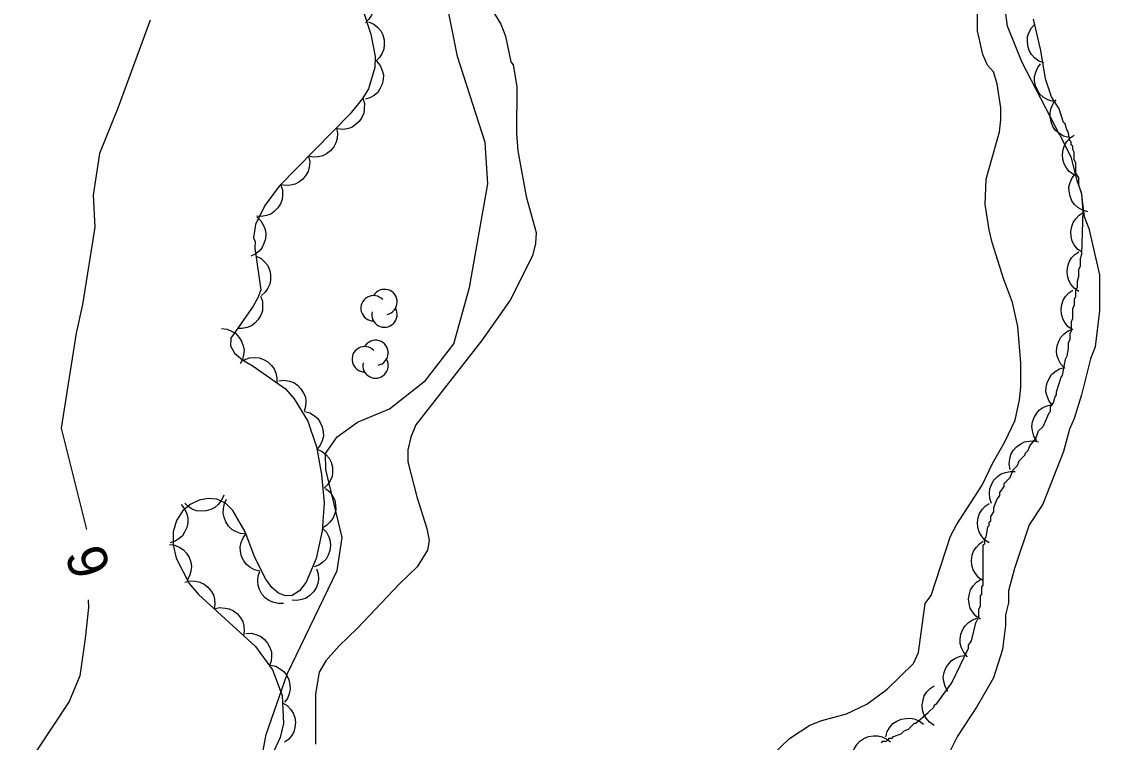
# Model space of a CAD drawing. Extents: x 282461 to 284471, y 5554090 to 5557646.
# Drawn here: x 284052.7 to 284134, y 5556165 to 5556219.4 of the extents above; entities that cross this region are included whole.
import ezdxf

# ---------------------------------------------------------------- set-up
doc = ezdxf.new("R2010")
doc.units = 0
for name, color, linetype in [('Niveau 1', 7, 'Continuous'), ('Niveau 2', 7, 'Continuous'), ('Niveau 4', 7, 'Continuous'), ('Niveau 44', 7, 'Continuous')]:
    doc.layers.add(name, color=color, linetype=linetype)

msp = doc.modelspace()

# ---------------------------------------------------------------- linework, layer by layer
at = {"layer": 'Niveau 1'}
for points in [[(284131, 5556210.83), (284128.15, 5556216.31), (284127.05, 5556219.05), (284126.73, 5556221.49), (284127.07, 5556223.67), (284129.67, 5556229.25), (284130.23, 5556230.71), (284129.64, 5556238.02), (284129.7, 5556240.07)], [(284069.18, 5556155.29), (284071.12, 5556165.58), (284072.7, 5556170.14), (284076.48, 5556177.96), (284076.87, 5556180.46), (284075.62, 5556185.59), (284075.61, 5556186.8), (284076.48, 5556188.06), (284078.02, 5556189.17), (284080.43, 5556190.18), (284083.15, 5556192.31), (284085.28, 5556195.08), (284086.46, 5556199.32), (284087.84, 5556207.16), (284087.65, 5556210.28), (284085.57, 5556216.78), (284084.51, 5556222.07)], [(284131, 5556210.83), (284131.82, 5556209.2), (284132.28, 5556207.4), (284132.62, 5556206.49), (284132.85, 5556204.68), (284133.19, 5556203.78), (284133.99, 5556200.28), (284133.99, 5556197.57), (284133.66, 5556194.85), (284133.32, 5556193.95), (284132.64, 5556191.23), (284132.08, 5556189.43), (284131.74, 5556188.63), (284131.29, 5556186.94), (284129.71, 5556182.98), (284128.7, 5556181.4), (284127.57, 5556178.12), (284127.12, 5556176.42), (284127.12, 5556175.52), (284126.9, 5556174.61), (284126.9, 5556173.82), (284126.68, 5556172.01), (284126, 5556169.86), (284124.76, 5556167.72), (284123.29, 5556165.45), (284122.61, 5556164.1)]]:
    msp.add_lwpolyline(points, dxfattribs=at)
at = {"layer": 'Niveau 2'}
for points in [[(284062.37, 5556219.52), (284059.94, 5556212.88), (284058.56, 5556209.45), (284058.08, 5556206.29), (284058.21, 5556203.88), (284057.28, 5556198.05), (284056.78, 5556195.88), (284055.65, 5556188.71), (284057.58, 5556181.05)], [(284057.7, 5556175.76), (284057.71, 5556175.18), (284057.46, 5556172.83), (284057.07, 5556170), (284056.25, 5556168.07), (284052.67, 5556162.64)]]:
    msp.add_lwpolyline(points, dxfattribs=at)
at = {"layer": 'Niveau 4'}
for points in [[(284114.91, 5556167.14), (284116.44, 5556167.87), (284117.97, 5556169.01), (284119.95, 5556170.93), (284120.34, 5556171.78), (284120.84, 5556175.46), (284121.3, 5556176.08), (284122.76, 5556180.55), (284123.21, 5556181.4), (284125.13, 5556184.4), (284125.92, 5556186.04), (284126.83, 5556187.62), (284127.62, 5556189.32), (284127.96, 5556190.85), (284128.07, 5556191.81), (284128.06, 5556193.62), (284127.83, 5556196.39), (284127.43, 5556198.2), (284126.75, 5556200), (284125.9, 5556202.72), (284125.67, 5556203.68), (284125.38, 5556205.6), (284125.44, 5556207.52), (284126.45, 5556211.09), (284126.56, 5556211.99), (284126.56, 5556212.9), (284126.28, 5556214.7), (284125.99, 5556215.61), (284125.54, 5556216.12), (284125.2, 5556216.91), (284124.8, 5556218.72), (284124.79, 5556221.88)], [(284087.87, 5556220.78), (284088.84, 5556219.2), (284089.18, 5556218.3), (284089.58, 5556216.38), (284089.75, 5556216.15), (284090.04, 5556214.51), (284090, 5556210.95), (284090.11, 5556209.65), (284090.75, 5556206.2), (284091.49, 5556203.49), (284091.44, 5556202.64), (284091.21, 5556201.73), (284089.53, 5556198.38), (284087.38, 5556195.31), (284082.42, 5556188.95), (284082.03, 5556188.04), (284081.8, 5556187.08), (284081.81, 5556186.17), (284082.49, 5556183.52), (284083.24, 5556181.14), (284083.41, 5556180.24), (284083.3, 5556179.5), (284082.51, 5556178.25), (284081.16, 5556176.94), (284077.99, 5556173.58), (284076.64, 5556172.28), (284075.62, 5556171.14), (284075.12, 5556170.29), (284074.84, 5556168.64), (284074.85, 5556164.85)], [(284109.31, 5556164.02), (284110.61, 5556165.27), (284112.14, 5556166.29), (284113.04, 5556166.63), (284114.91, 5556167.14)]]:
    msp.add_lwpolyline(points, dxfattribs=at)
at = {"layer": 'Niveau 44'}
for points in [[(284078.02, 5556222.26), (284078.41, 5556222.1), (284078.72, 5556221.84), (284078.95, 5556221.6), (284079.1, 5556221.29), (284079.21, 5556220.93), (284079.22, 5556220.55), (284079.2, 5556220.22), (284079.07, 5556219.9), (284078.88, 5556219.58), (284078.63, 5556219.32)], [(284078.44, 5556220.23), (284079.03, 5556218.46), (284079.36, 5556216.76), (284079.32, 5556215.93), (284078.84, 5556214.32), (284078.4, 5556213.6), (284077.46, 5556212.45), (284072.11, 5556206.97), (284071.03, 5556205.53), (284070.33, 5556204.09), (284070.18, 5556203.08), (284070.3, 5556202.8), (284070.28, 5556202.29), (284070.71, 5556199.16), (284070.5, 5556198.54), (284070.15, 5556197.92), (284068.45, 5556195.51), (284068.44, 5556194.93), (284068.73, 5556194.38), (284069.34, 5556193.86), (284070.14, 5556193.39), (284072.59, 5556191.68), (284073.23, 5556190.92), (284074.26, 5556189.23), (284074.92, 5556187.31), (284075.31, 5556185.22), (284075.51, 5556183.08), (284075.34, 5556180.97), (284074.89, 5556178.87), (284074.14, 5556177.09), (284073.64, 5556176.44), (284073.09, 5556176.08), (284072.59, 5556176.05), (284072.05, 5556176.25), (284071.55, 5556176.68), (284071.09, 5556177.3), (284070.26, 5556178.95), (284069.53, 5556180.88), (284068.62, 5556182.49), (284068.05, 5556183.04), (284067.4, 5556183.35), (284066.74, 5556183.41), (284066.06, 5556183.27), (284065.4, 5556182.95), (284064.82, 5556182.45), (284064.36, 5556181.75), (284064.11, 5556180.87), (284064.11, 5556179.9), (284064.34, 5556178.9), (284065.31, 5556176.97), (284066.01, 5556176.15), (284070.31, 5556172.23), (284071.59, 5556170.47), (284072.33, 5556168.52), (284072.44, 5556166.41), (284072.18, 5556165.35), (284071.71, 5556164.32)], [(284078.85, 5556219.38), (284079.24, 5556219.22), (284079.55, 5556218.96), (284079.77, 5556218.71), (284079.92, 5556218.4), (284080.02, 5556218.04), (284080.03, 5556217.66), (284080.01, 5556217.33), (284079.87, 5556217.01), (284079.68, 5556216.69), (284079.42, 5556216.44)], [(284129.8, 5556216.28), (284129.41, 5556216.43), (284129.09, 5556216.68), (284128.86, 5556216.91), (284128.69, 5556217.22), (284128.58, 5556217.57), (284128.55, 5556217.96), (284128.57, 5556218.28), (284128.69, 5556218.61), (284128.87, 5556218.93), (284129.11, 5556219.2)], [(284132.44, 5556200.72), (284132.55, 5556200.94), (284132.55, 5556201.51), (284132.67, 5556201.85), (284132.77, 5556205.13), (284132.66, 5556206.37), (284132.43, 5556207.05), (284132.43, 5556207.62), (284132.2, 5556207.95), (284132.2, 5556208.75), (284132.09, 5556208.97), (284132.09, 5556209.54), (284131.97, 5556209.76), (284131.97, 5556209.99), (284131.86, 5556210.1), (284131.86, 5556210.33), (284131.75, 5556210.44), (284131.63, 5556211.12), (284131.52, 5556211.23), (284131.41, 5556211.69), (284131.29, 5556211.8), (284130.95, 5556212.82), (284130.38, 5556213.72), (284129.93, 5556215.08), (284129.58, 5556217.22), (284129.02, 5556219.6)], [(284079.46, 5556216.41), (284079.73, 5556216.09), (284079.88, 5556215.71), (284079.97, 5556215.39), (284079.96, 5556215.04), (284079.88, 5556214.68), (284079.71, 5556214.34), (284079.54, 5556214.06), (284079.27, 5556213.83), (284078.95, 5556213.64), (284078.61, 5556213.54)], [(284130.49, 5556213.38), (284130.09, 5556213.49), (284129.75, 5556213.71), (284129.5, 5556213.93), (284129.31, 5556214.22), (284129.16, 5556214.56), (284129.1, 5556214.94), (284129.09, 5556215.26), (284129.18, 5556215.6), (284129.33, 5556215.94), (284129.55, 5556216.22)], [(284078.42, 5556213.62), (284078.54, 5556213.22), (284078.53, 5556212.81), (284078.49, 5556212.49), (284078.34, 5556212.17), (284078.14, 5556211.86), (284077.85, 5556211.61), (284077.58, 5556211.42), (284077.24, 5556211.32), (284076.88, 5556211.27), (284076.52, 5556211.3)], [(284131.67, 5556210.65), (284131.27, 5556210.76), (284130.93, 5556210.98), (284130.68, 5556211.19), (284130.48, 5556211.49), (284130.34, 5556211.83), (284130.28, 5556212.2), (284130.26, 5556212.53), (284130.35, 5556212.87), (284130.51, 5556213.21), (284130.73, 5556213.49)], [(284076.42, 5556211.38), (284076.5, 5556210.98), (284076.47, 5556210.57), (284076.39, 5556210.25), (284076.22, 5556209.94), (284075.99, 5556209.66), (284075.68, 5556209.43), (284075.39, 5556209.27), (284075.05, 5556209.19), (284074.68, 5556209.17), (284074.32, 5556209.24)], [(284132.09, 5556207.83), (284131.74, 5556208.07), (284131.49, 5556208.38), (284131.32, 5556208.67), (284131.23, 5556209.01), (284131.2, 5556209.37), (284131.26, 5556209.75), (284131.35, 5556210.06), (284131.54, 5556210.36), (284131.79, 5556210.63), (284132.09, 5556210.83)], [(284074.32, 5556209.24), (284074.41, 5556208.83), (284074.37, 5556208.42), (284074.3, 5556208.1), (284074.12, 5556207.8), (284073.89, 5556207.51), (284073.58, 5556207.29), (284073.3, 5556207.12), (284072.95, 5556207.05), (284072.58, 5556207.03), (284072.23, 5556207.09)], [(284133.11, 5556205.05), (284132.7, 5556205.16), (284132.36, 5556205.38), (284132.11, 5556205.59), (284131.91, 5556205.88), (284131.77, 5556206.22), (284131.71, 5556206.6), (284131.69, 5556206.92), (284131.78, 5556207.26), (284131.93, 5556207.6), (284132.15, 5556207.89)], [(284072.21, 5556207.11), (284072.35, 5556206.71), (284072.36, 5556206.31), (284072.33, 5556205.98), (284072.2, 5556205.65), (284072.01, 5556205.34), (284071.73, 5556205.07), (284071.47, 5556204.87), (284071.14, 5556204.76), (284070.77, 5556204.69), (284070.41, 5556204.71)], [(284070.41, 5556204.66), (284070.72, 5556204.37), (284070.93, 5556204.02), (284071.06, 5556203.72), (284071.1, 5556203.37), (284071.07, 5556203), (284070.96, 5556202.64), (284070.82, 5556202.34), (284070.59, 5556202.08), (284070.3, 5556201.84), (284069.97, 5556201.69)], [(284132.67, 5556201.99), (284132.34, 5556202.23), (284132.09, 5556202.55), (284131.93, 5556202.84), (284131.85, 5556203.18), (284131.83, 5556203.55), (284131.9, 5556203.93), (284132, 5556204.24), (284132.2, 5556204.52), (284132.46, 5556204.79), (284132.77, 5556204.98)], [(284132.44, 5556199.04), (284132.09, 5556199.27), (284131.84, 5556199.59), (284131.67, 5556199.87), (284131.58, 5556200.21), (284131.55, 5556200.57), (284131.61, 5556200.95), (284131.7, 5556201.27), (284131.89, 5556201.56), (284132.14, 5556201.83), (284132.44, 5556202.03)], [(284070.36, 5556201.7), (284070.74, 5556201.52), (284071.03, 5556201.24), (284071.24, 5556200.98), (284071.38, 5556200.66), (284071.46, 5556200.3), (284071.45, 5556199.92), (284071.4, 5556199.59), (284071.25, 5556199.28), (284071.04, 5556198.97), (284070.77, 5556198.73)], [(284117.55, 5556164.96), (284117.66, 5556165.08), (284117.89, 5556165.08), (284118.11, 5556165.19), (284118.11, 5556165.3), (284118.34, 5556165.3), (284118.45, 5556165.42), (284119.02, 5556165.64), (284119.25, 5556165.87), (284119.58, 5556165.98), (284120.04, 5556166.44), (284120.15, 5556166.44), (284121.06, 5556167.23), (284121.51, 5556167.68), (284121.51, 5556167.8), (284121.73, 5556167.91), (284122.86, 5556169.49), (284124.11, 5556172.1), (284124.11, 5556172.32), (284124.33, 5556172.66), (284124.67, 5556174.02), (284124.89, 5556174.47), (284124.89, 5556175.04), (284125.01, 5556175.26), (284125.01, 5556176.06), (284125.12, 5556176.17), (284125.12, 5556176.74), (284125.23, 5556176.85), (284125.23, 5556179.9), (284125.34, 5556180.01), (284125.34, 5556180.35), (284125.45, 5556180.47), (284125.56, 5556181.26), (284125.68, 5556181.37), (284125.68, 5556181.6), (284125.79, 5556181.71), (284125.79, 5556182.05), (284126.01, 5556182.39), (284126.01, 5556182.73), (284126.24, 5556183.3), (284126.47, 5556183.63), (284126.47, 5556183.86), (284126.8, 5556184.31), (284126.8, 5556184.54), (284127.26, 5556184.99), (284127.48, 5556185.56), (284127.82, 5556185.9), (284127.93, 5556186.24), (284128.39, 5556186.69), (284128.39, 5556186.8), (284128.61, 5556187.03), (284128.73, 5556187.37), (284129.18, 5556187.94), (284129.4, 5556188.5), (284129.74, 5556188.84), (284130.19, 5556189.86), (284130.31, 5556189.97), (284130.31, 5556190.31), (284130.53, 5556190.65), (284130.64, 5556191.1), (284130.76, 5556191.22), (284130.76, 5556191.44), (284131.1, 5556192.57), (284131.21, 5556192.69), (284131.43, 5556193.93), (284131.55, 5556194.16), (284131.66, 5556194.72), (284131.66, 5556195.18), (284131.77, 5556195.4), (284131.77, 5556195.85), (284131.88, 5556196.08), (284131.88, 5556196.76), (284131.99, 5556196.99), (284131.99, 5556197.78), (284132.11, 5556198), (284132.11, 5556198.46), (284132.22, 5556198.68), (284132.22, 5556199.13), (284132.33, 5556199.36), (284132.33, 5556199.81), (284132.44, 5556200.15), (284132.44, 5556200.72)], [(284131.99, 5556196.14), (284131.64, 5556196.37), (284131.39, 5556196.69), (284131.22, 5556196.97), (284131.13, 5556197.31), (284131.1, 5556197.68), (284131.16, 5556198.05), (284131.25, 5556198.37), (284131.44, 5556198.66), (284131.69, 5556198.93), (284131.99, 5556199.14)], [(284070.69, 5556198.68), (284070.84, 5556198.29), (284070.86, 5556197.89), (284070.84, 5556197.56), (284070.72, 5556197.23), (284070.53, 5556196.91), (284070.26, 5556196.64), (284070.01, 5556196.43), (284069.68, 5556196.3), (284069.32, 5556196.23), (284068.96, 5556196.23)], [(284067.76, 5556196.23), (284068.17, 5556196.18), (284068.55, 5556196.02), (284068.83, 5556195.85), (284069.07, 5556195.59), (284069.27, 5556195.28), (284069.39, 5556194.92), (284069.46, 5556194.6), (284069.42, 5556194.25), (284069.33, 5556193.89), (284069.16, 5556193.57)], [(284131.37, 5556193.25), (284131.08, 5556193.54), (284130.89, 5556193.9), (284130.77, 5556194.21), (284130.75, 5556194.56), (284130.79, 5556194.93), (284130.92, 5556195.29), (284131.07, 5556195.58), (284131.32, 5556195.83), (284131.62, 5556196.05), (284131.95, 5556196.19)], [(284069.47, 5556193.86), (284069.86, 5556194.01), (284070.27, 5556194.04), (284070.6, 5556194.02), (284070.93, 5556193.89), (284071.25, 5556193.71), (284071.52, 5556193.44), (284071.73, 5556193.19), (284071.86, 5556192.86), (284071.94, 5556192.5), (284071.93, 5556192.14)], [(284130.45, 5556190.42), (284130.19, 5556190.74), (284130.04, 5556191.12), (284129.95, 5556191.44), (284129.96, 5556191.79), (284130.04, 5556192.15), (284130.21, 5556192.49), (284130.38, 5556192.77), (284130.65, 5556192.99), (284130.97, 5556193.18), (284131.32, 5556193.29)], [(284072.07, 5556192.29), (284072.49, 5556192.34), (284072.89, 5556192.26), (284073.2, 5556192.16), (284073.49, 5556191.95), (284073.75, 5556191.69), (284073.94, 5556191.36), (284074.08, 5556191.07), (284074.12, 5556190.72), (284074.1, 5556190.35), (284074, 5556190)], [(284074.01, 5556189.96), (284074.41, 5556189.86), (284074.76, 5556189.64), (284075.01, 5556189.43), (284075.21, 5556189.14), (284075.36, 5556188.8), (284075.42, 5556188.42), (284075.44, 5556188.1), (284075.35, 5556187.75), (284075.2, 5556187.42), (284074.98, 5556187.13)], [(284129.26, 5556187.76), (284129.04, 5556188.11), (284128.93, 5556188.5), (284128.89, 5556188.83), (284128.94, 5556189.18), (284129.06, 5556189.52), (284129.27, 5556189.84), (284129.48, 5556190.1), (284129.78, 5556190.29), (284130.12, 5556190.43), (284130.47, 5556190.5)], [(284127.26, 5556185.58), (284127.18, 5556185.99), (284127.23, 5556186.4), (284127.31, 5556186.72), (284127.49, 5556187.02), (284127.73, 5556187.3), (284128.05, 5556187.52), (284128.33, 5556187.67), (284128.68, 5556187.74), (284129.05, 5556187.75), (284129.4, 5556187.68)], [(284074.96, 5556187.12), (284075.34, 5556186.95), (284075.65, 5556186.69), (284075.87, 5556186.44), (284076.02, 5556186.13), (284076.12, 5556185.77), (284076.12, 5556185.39), (284076.1, 5556185.06), (284075.96, 5556184.74), (284075.76, 5556184.42), (284075.51, 5556184.17)], [(284125.85, 5556183.01), (284125.71, 5556183.4), (284125.69, 5556183.81), (284125.71, 5556184.14), (284125.84, 5556184.46), (284126.03, 5556184.78), (284126.31, 5556185.05), (284126.57, 5556185.25), (284126.9, 5556185.37), (284127.26, 5556185.44), (284127.62, 5556185.43)], [(284075.6, 5556184.16), (284075.92, 5556183.9), (284076.15, 5556183.56), (284076.3, 5556183.27), (284076.36, 5556182.92), (284076.37, 5556182.55), (284076.27, 5556182.18), (284076.16, 5556181.88), (284075.94, 5556181.6), (284075.67, 5556181.35), (284075.36, 5556181.17)], [(284067.92, 5556183.65), (284067.76, 5556183.27), (284067.5, 5556182.95), (284067.26, 5556182.73), (284066.94, 5556182.57), (284066.59, 5556182.46), (284066.21, 5556182.45), (284065.88, 5556182.47), (284065.55, 5556182.6), (284065.24, 5556182.8), (284064.98, 5556183.05)], [(284069.62, 5556180.73), (284069.2, 5556180.76), (284068.82, 5556180.91), (284068.53, 5556181.07), (284068.29, 5556181.32), (284068.08, 5556181.63), (284067.95, 5556181.99), (284067.87, 5556182.3), (284067.9, 5556182.65), (284067.98, 5556183.02), (284068.14, 5556183.34)], [(284064.7, 5556182.94), (284064.97, 5556182.62), (284065.13, 5556182.24), (284065.21, 5556181.92), (284065.21, 5556181.57), (284065.14, 5556181.21), (284064.97, 5556180.86), (284064.8, 5556180.59), (284064.54, 5556180.36), (284064.22, 5556180.16), (284063.88, 5556180.05)], [(284125.68, 5556180.04), (284125.33, 5556180.27), (284125.08, 5556180.59), (284124.91, 5556180.87), (284124.82, 5556181.21), (284124.79, 5556181.58), (284124.85, 5556181.95), (284124.94, 5556182.27), (284125.13, 5556182.56), (284125.38, 5556182.83), (284125.68, 5556183.03)], [(284075.38, 5556181.17), (284075.67, 5556180.86), (284075.86, 5556180.5), (284075.96, 5556180.19), (284075.98, 5556179.84), (284075.94, 5556179.47), (284075.79, 5556179.12), (284075.64, 5556178.83), (284075.39, 5556178.58), (284075.09, 5556178.37), (284074.75, 5556178.23)], [(284070.65, 5556177.91), (284070.25, 5556178.01), (284069.9, 5556178.21), (284069.64, 5556178.41), (284069.43, 5556178.7), (284069.27, 5556179.03), (284069.2, 5556179.41), (284069.17, 5556179.73), (284069.25, 5556180.08), (284069.39, 5556180.42), (284069.59, 5556180.72)], [(284125.23, 5556177.19), (284124.88, 5556177.42), (284124.63, 5556177.74), (284124.46, 5556178.02), (284124.37, 5556178.36), (284124.34, 5556178.73), (284124.4, 5556179.11), (284124.49, 5556179.42), (284124.68, 5556179.71), (284124.93, 5556179.98), (284125.23, 5556180.19)], [(284063.83, 5556179.92), (284064.24, 5556179.87), (284064.61, 5556179.7), (284064.89, 5556179.53), (284065.12, 5556179.26), (284065.32, 5556178.95), (284065.43, 5556178.58), (284065.49, 5556178.26), (284065.45, 5556177.91), (284065.35, 5556177.56), (284065.17, 5556177.24)], [(284072.44, 5556175.48), (284072.02, 5556175.46), (284071.63, 5556175.56), (284071.32, 5556175.69), (284071.05, 5556175.91), (284070.8, 5556176.18), (284070.63, 5556176.53), (284070.51, 5556176.83), (284070.49, 5556177.18), (284070.53, 5556177.55), (284070.65, 5556177.89)], [(284074.92, 5556178.1), (284075.05, 5556177.71), (284075.06, 5556177.3), (284075.03, 5556176.97), (284074.89, 5556176.65), (284074.69, 5556176.34), (284074.41, 5556176.08), (284074.15, 5556175.88), (284073.82, 5556175.77), (284073.45, 5556175.7), (284073.09, 5556175.73)], [(284064.99, 5556177.08), (284065.39, 5556177.18), (284065.8, 5556177.16), (284066.12, 5556177.09), (284066.44, 5556176.93), (284066.73, 5556176.71), (284066.97, 5556176.4), (284067.14, 5556176.13), (284067.23, 5556175.79), (284067.26, 5556175.42), (284067.21, 5556175.06)], [(284125.01, 5556174.29), (284124.66, 5556174.52), (284124.41, 5556174.83), (284124.24, 5556175.12), (284124.15, 5556175.46), (284124.12, 5556175.82), (284124.18, 5556176.2), (284124.27, 5556176.51), (284124.46, 5556176.81), (284124.71, 5556177.08), (284125.01, 5556177.28)], [(284067.21, 5556175.06), (284067.61, 5556175.16), (284068.02, 5556175.13), (284068.34, 5556175.07), (284068.65, 5556174.91), (284068.95, 5556174.68), (284069.18, 5556174.38), (284069.36, 5556174.11), (284069.44, 5556173.76), (284069.47, 5556173.4), (284069.42, 5556173.04)], [(284124.03, 5556171.45), (284123.75, 5556171.76), (284123.58, 5556172.13), (284123.48, 5556172.44), (284123.47, 5556172.79), (284123.53, 5556173.16), (284123.69, 5556173.51), (284123.85, 5556173.79), (284124.11, 5556174.03), (284124.42, 5556174.23), (284124.75, 5556174.36)], [(284069.6, 5556173.2), (284070.02, 5556173.22), (284070.41, 5556173.11), (284070.72, 5556172.98), (284070.99, 5556172.76), (284071.23, 5556172.48), (284071.4, 5556172.14), (284071.52, 5556171.83), (284071.53, 5556171.48), (284071.49, 5556171.11), (284071.37, 5556170.78)], [(284122.55, 5556168.84), (284122.34, 5556169.2), (284122.24, 5556169.59), (284122.21, 5556169.92), (284122.27, 5556170.27), (284122.4, 5556170.61), (284122.63, 5556170.92), (284122.84, 5556171.17), (284123.14, 5556171.35), (284123.49, 5556171.49), (284123.84, 5556171.54)], [(284071.46, 5556170.82), (284071.86, 5556170.73), (284072.21, 5556170.52), (284072.47, 5556170.32), (284072.68, 5556170.03), (284072.84, 5556169.7), (284072.91, 5556169.33), (284072.94, 5556169), (284072.87, 5556168.66), (284072.73, 5556168.31), (284072.52, 5556168.02)], [(284121.51, 5556166.27), (284121.16, 5556166.5), (284120.91, 5556166.82), (284120.74, 5556167.1), (284120.65, 5556167.44), (284120.62, 5556167.81), (284120.68, 5556168.18), (284120.77, 5556168.5), (284120.96, 5556168.79), (284121.21, 5556169.06), (284121.51, 5556169.26)], [(284072.36, 5556167.98), (284072.72, 5556167.77), (284072.99, 5556167.47), (284073.17, 5556167.19), (284073.28, 5556166.86), (284073.33, 5556166.49), (284073.29, 5556166.11), (284073.22, 5556165.79), (284073.04, 5556165.49), (284072.8, 5556165.21), (284072.51, 5556164.99)], [(284117.87, 5556165.41), (284117.98, 5556165.81), (284118.2, 5556166.15), (284118.41, 5556166.41), (284118.7, 5556166.6), (284119.04, 5556166.74), (284119.42, 5556166.8), (284119.75, 5556166.82), (284120.09, 5556166.73), (284120.42, 5556166.58), (284120.71, 5556166.36)], [(284115.37, 5556164.1), (284115.49, 5556164.5), (284115.71, 5556164.84), (284115.92, 5556165.09), (284116.22, 5556165.28), (284116.56, 5556165.42), (284116.94, 5556165.48), (284117.26, 5556165.49), (284117.6, 5556165.4), (284117.94, 5556165.24), (284118.22, 5556165.02)]]:
    msp.add_lwpolyline(points, dxfattribs=at)
for centre, start, end in [((284080.051, 5556198.236), 282.26917, 149.72626), ((284079.228, 5556197.758), 44.11537, 269.80396), ((284080.051, 5556197.28), 166.93686, 29.62122), ((284078.555, 5556193.915), 44.11537, 269.80396), ((284079.377, 5556194.393), 282.26917, 149.72626), ((284079.377, 5556193.437), 166.93686, 29.62122)]:
    msp.add_arc(centre, 0.956, start, end, dxfattribs=at)

# ---------------------------------------------------------------- texts
at = {"layer": 'Niveau 2'}
msp.add_text('6', height=3, rotation=108.21543, dxfattribs=at).set_placement((284059.45, 5556178.02))

doc.saveas('drawing.dxf')
